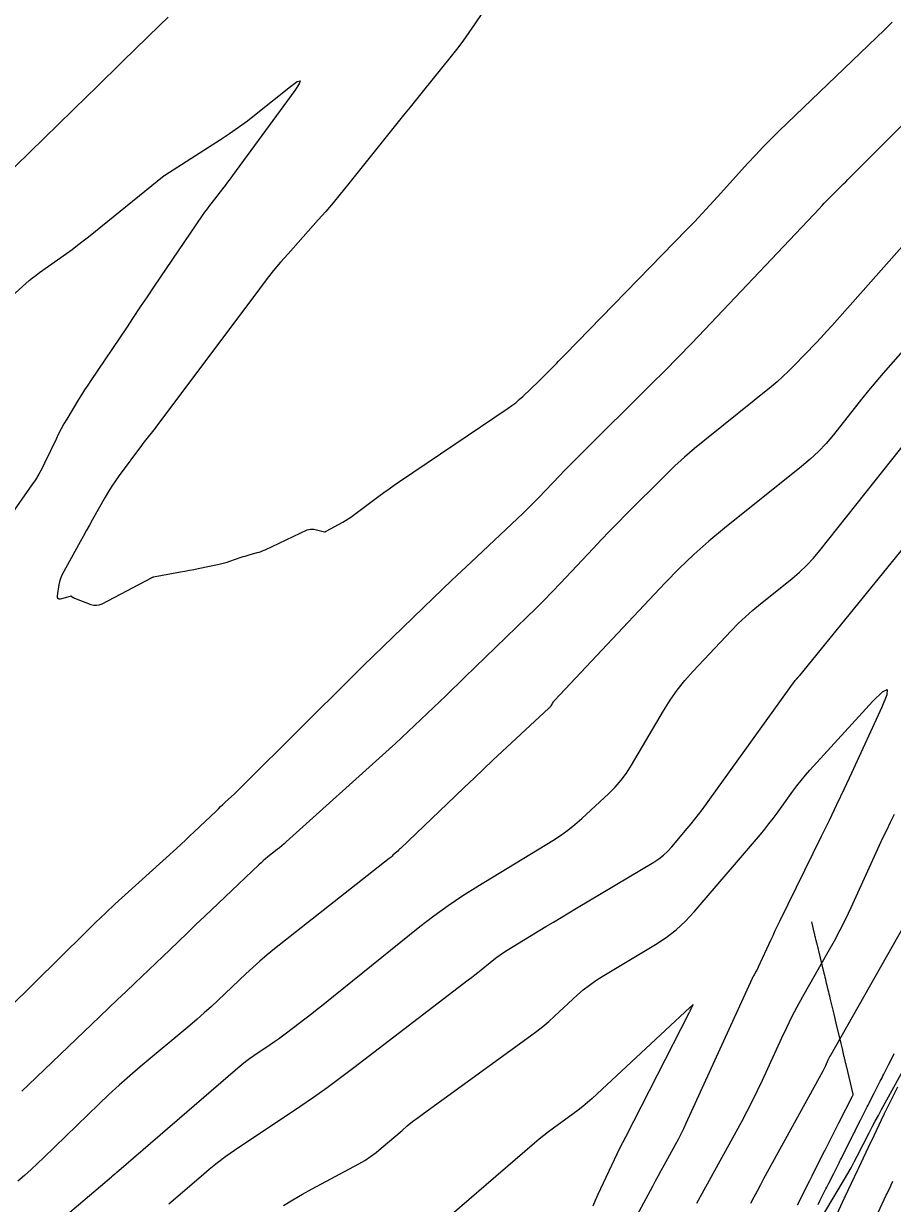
# Model space of a CAD drawing. Extents: x 1005228 to 1008882, y 1883389 to 1885754.
# Drawn here: x 1008294.8 to 1008437.2, y 1885054.7 to 1885248.1 of the extents above; entities that cross this region are included whole.
import ezdxf

# ---------------------------------------------------------------- set-up
doc = ezdxf.new("R2010")
doc.units = 0
for name, color, linetype in [('ATDIMS', 7, 'Continuous'), ('C-ANNO-NOTE', 7, 'Continuous'), ('S_BRIDGE', 7, 'Continuous'), ('TSOBSTACLE', 7, 'Continuous')]:
    doc.layers.add(name, color=color, linetype=linetype)

msp = doc.modelspace()

# ---------------------------------------------------------------- linework, layer by layer
at = {"layer": 'ATDIMS'}
msp.add_lwpolyline([(1008427.82, 1885052.3), (1008429.36, 1885055.59), (1008429.45, 1885055.77), (1008429.47, 1885055.81), (1008431.54, 1885060.2), (1008431.64, 1885060.44), (1008433.73, 1885064.86), (1008433.76, 1885064.92), (1008435.84, 1885069.33), (1008435.87, 1885069.4), (1008435.9, 1885069.47), (1008435.97, 1885069.61), (1008435.98, 1885069.65), (1008436, 1885069.68), (1008436.02, 1885069.72), (1008436.04, 1885069.75), (1008438.09, 1885073.82)], dxfattribs=at)
at = {"layer": 'C-ANNO-NOTE'}
for points in [[(1008375.76, 1885258.46), (1008368.77, 1885248.09), (1008367.79, 1885246.67), (1008366.78, 1885245.26), (1008365.74, 1885243.88), (1008364.67, 1885242.52), (1008360.32, 1885237.13), (1008359.24, 1885235.78), (1008358.16, 1885234.43), (1008357.07, 1885233.08), (1008355.99, 1885231.73), (1008347.88, 1885221.61), (1008346.7, 1885220.17), (1008345.51, 1885218.74), (1008344.31, 1885217.33), (1008343.08, 1885215.94), (1008338.14, 1885210.39), (1008336.92, 1885208.99), (1008335.73, 1885207.56), (1008334.57, 1885206.11), (1008333.44, 1885204.64), (1008316.78, 1885182.39), (1008316.56, 1885182.11), (1008316.34, 1885181.82), (1008316.13, 1885181.53), (1008315.9, 1885181.25), (1008315.02, 1885180.11), (1008314.8, 1885179.83), (1008314.58, 1885179.54), (1008314.36, 1885179.26), (1008314.15, 1885178.97), (1008310.48, 1885174.02), (1008309.87, 1885173.17), (1008309.28, 1885172.29), (1008308.72, 1885171.4), (1008308.19, 1885170.49), (1008306.11, 1885166.82), (1008305.59, 1885165.9), (1008305.08, 1885164.98), (1008304.57, 1885164.06), (1008304.06, 1885163.14), (1008301.13, 1885157.78), (1008300.95, 1885157.4), (1008300.8, 1885157.01), (1008300.68, 1885156.61), (1008300.6, 1885156.19), (1008300.32, 1885154.28), (1008300.32, 1885154.02), (1008300.4, 1885153.86), (1008300.57, 1885153.8), (1008300.83, 1885153.83), (1008302.49, 1885154.27), (1008302.55, 1885154.28), (1008302.61, 1885154.27), (1008302.67, 1885154.25), (1008302.72, 1885154.22), (1008302.91, 1885154.05), (1008302.96, 1885154.01), (1008303.02, 1885153.97), (1008303.07, 1885153.94), (1008303.13, 1885153.92), (1008305.83, 1885152.91), (1008306.3, 1885152.78), (1008306.76, 1885152.76), (1008307.21, 1885152.84), (1008307.66, 1885153.02), (1008315.74, 1885157.28), (1008315.76, 1885157.28), (1008315.77, 1885157.29), (1008315.79, 1885157.3), (1008315.8, 1885157.3), (1008315.86, 1885157.32), (1008315.88, 1885157.33), (1008315.89, 1885157.33), (1008315.91, 1885157.34), (1008315.92, 1885157.35), (1008316.01, 1885157.39), (1008316.02, 1885157.4), (1008316.04, 1885157.4), (1008316.06, 1885157.41), (1008316.08, 1885157.41), (1008320.52, 1885158.22), (1008321.25, 1885158.36), (1008321.97, 1885158.49), (1008322.69, 1885158.64), (1008323.41, 1885158.79), (1008326.87, 1885159.51), (1008327.3, 1885159.61), (1008327.73, 1885159.72), (1008328.16, 1885159.85), (1008328.58, 1885159.98), (1008330.45, 1885160.62), (1008330.78, 1885160.73), (1008331.1, 1885160.83), (1008331.43, 1885160.93), (1008331.76, 1885161.02), (1008333.09, 1885161.39), (1008333.42, 1885161.48), (1008333.74, 1885161.59), (1008334.06, 1885161.72), (1008334.38, 1885161.86), (1008341.25, 1885165.1), (1008341.53, 1885165.2), (1008341.81, 1885165.26), (1008342.09, 1885165.26), (1008342.39, 1885165.21), (1008344.09, 1885164.78), (1008344.12, 1885164.78), (1008344.14, 1885164.78), (1008344.17, 1885164.78), (1008344.2, 1885164.79), (1008344.3, 1885164.84), (1008344.32, 1885164.85), (1008344.35, 1885164.86), (1008344.37, 1885164.88), (1008344.4, 1885164.89), (1008347.11, 1885166.39), (1008347.57, 1885166.65), (1008348.01, 1885166.92), (1008348.45, 1885167.22), (1008348.88, 1885167.52), (1008353.02, 1885170.63), (1008353.86, 1885171.25), (1008354.7, 1885171.86), (1008355.55, 1885172.46), (1008356.41, 1885173.04), (1008374.2, 1885185.05), (1008374.83, 1885185.5), (1008375.45, 1885185.97), (1008376.04, 1885186.47), (1008376.61, 1885186.99), (1008379.25, 1885189.5), (1008379.62, 1885189.86), (1008379.98, 1885190.22), (1008380.35, 1885190.58), (1008380.71, 1885190.95), (1008382.14, 1885192.41), (1008382.49, 1885192.78), (1008382.85, 1885193.15), (1008383.21, 1885193.52), (1008383.56, 1885193.88), (1008403.47, 1885214.31), (1008404.76, 1885215.64), (1008406.03, 1885216.98), (1008407.29, 1885218.34), (1008408.53, 1885219.71), (1008413.48, 1885225.21), (1008414.73, 1885226.57), (1008416.01, 1885227.91), (1008417.31, 1885229.23), (1008418.63, 1885230.53), (1008435.9, 1885247.12), (1008436.54, 1885247.74), (1008437.17, 1885248.36)], [(1008318.47, 1885249.16), (1008317.07, 1885247.79), (1008311.07, 1885241.94), (1008309.6, 1885240.51), (1008308.14, 1885239.08), (1008306.67, 1885237.65), (1008305.2, 1885236.21), (1008291.14, 1885222.43)], [(1008288.03, 1885082.47), (1008305, 1885099.18), (1008306.59, 1885100.73), (1008308.2, 1885102.27), (1008309.82, 1885103.79), (1008311.46, 1885105.29), (1008319.87, 1885112.91), (1008320.6, 1885113.58), (1008321.33, 1885114.26), (1008322.06, 1885114.94), (1008322.78, 1885115.62), (1008326.34, 1885119.03), (1008326.72, 1885119.39), (1008327.09, 1885119.75), (1008327.47, 1885120.1), (1008327.84, 1885120.46), (1008329.35, 1885121.87), (1008329.73, 1885122.23), (1008330.1, 1885122.58), (1008330.47, 1885122.94), (1008330.84, 1885123.31), (1008348.89, 1885141.25), (1008350.48, 1885142.83), (1008352.09, 1885144.4), (1008353.69, 1885145.97), (1008355.3, 1885147.54), (1008361.91, 1885153.92), (1008363.45, 1885155.41), (1008365.01, 1885156.9), (1008366.56, 1885158.37), (1008368.13, 1885159.84), (1008375.73, 1885166.97), (1008376.62, 1885167.82), (1008377.5, 1885168.67), (1008378.36, 1885169.54), (1008379.22, 1885170.42), (1008382.61, 1885173.97), (1008383.46, 1885174.86), (1008384.32, 1885175.74), (1008385.18, 1885176.61), (1008386.05, 1885177.48), (1008397.68, 1885189), (1008399.9, 1885191.21), (1008402.1, 1885193.45), (1008404.29, 1885195.7), (1008406.45, 1885197.97), (1008425.29, 1885217.88), (1008425.38, 1885217.98), (1008425.47, 1885218.08), (1008425.57, 1885218.18), (1008425.66, 1885218.28), (1008426.02, 1885218.68), (1008426.11, 1885218.78), (1008426.2, 1885218.88), (1008426.3, 1885218.98), (1008426.39, 1885219.08), (1008428.42, 1885221.09), (1008428.79, 1885221.46), (1008429.16, 1885221.83), (1008429.53, 1885222.2), (1008429.9, 1885222.57), (1008448.74, 1885241.43)], [(1008292.91, 1885203.51), (1008295.19, 1885205.51), (1008295.73, 1885205.98), (1008296.28, 1885206.43), (1008296.85, 1885206.87), (1008297.43, 1885207.29), (1008301.82, 1885210.43), (1008302.74, 1885211.1), (1008303.65, 1885211.78), (1008304.55, 1885212.48), (1008305.44, 1885213.18), (1008317.83, 1885223.19), (1008317.85, 1885223.2), (1008317.87, 1885223.22), (1008317.88, 1885223.23), (1008317.88, 1885223.23), (1008317.89, 1885223.23), (1008317.9, 1885223.24), (1008317.92, 1885223.25), (1008317.93, 1885223.25), (1008317.93, 1885223.26), (1008317.94, 1885223.26), (1008317.95, 1885223.26), (1008327.05, 1885229.1), (1008328.55, 1885230.1), (1008330.03, 1885231.13), (1008331.48, 1885232.2), (1008332.9, 1885233.3), (1008338.54, 1885237.8), (1008339.64, 1885238.6), (1008340.13, 1885238.75), (1008339.99, 1885238.27), (1008339.24, 1885237.13), (1008329.05, 1885223.2), (1008328.65, 1885222.65), (1008328.23, 1885222.1), (1008327.82, 1885221.55), (1008327.39, 1885221.01), (1008325.7, 1885218.86), (1008325.28, 1885218.32), (1008324.87, 1885217.77), (1008324.47, 1885217.21), (1008324.08, 1885216.65), (1008316.22, 1885205.05), (1008315.07, 1885203.35), (1008313.93, 1885201.66), (1008312.78, 1885199.96), (1008311.64, 1885198.26), (1008305.83, 1885189.63), (1008305.31, 1885188.85), (1008304.8, 1885188.07), (1008304.31, 1885187.28), (1008303.82, 1885186.48), (1008301.89, 1885183.29), (1008301.41, 1885182.49), (1008300.96, 1885181.67), (1008300.53, 1885180.84), (1008300.12, 1885180.01), (1008298.25, 1885176.06), (1008297.79, 1885175.13), (1008297.29, 1885174.23), (1008296.75, 1885173.35), (1008296.17, 1885172.49), (1008288.79, 1885162.01)], [(1008449.67, 1885206.72), (1008436.88, 1885192.2), (1008435.66, 1885190.8), (1008434.46, 1885189.39), (1008433.28, 1885187.96), (1008432.12, 1885186.52), (1008427.51, 1885180.72), (1008426.32, 1885179.3), (1008425.06, 1885177.96), (1008423.72, 1885176.69), (1008422.31, 1885175.5), (1008409.67, 1885165.38), (1008407.12, 1885163.27), (1008404.65, 1885161.07), (1008402.26, 1885158.78), (1008399.95, 1885156.41), (1008381.8, 1885137.15), (1008381.71, 1885137.05), (1008381.63, 1885136.95), (1008381.56, 1885136.85), (1008381.49, 1885136.73), (1008381.22, 1885136.28), (1008381.15, 1885136.17), (1008381.07, 1885136.07), (1008380.99, 1885135.97), (1008380.89, 1885135.88), (1008371.73, 1885127.34), (1008370.17, 1885125.89), (1008368.62, 1885124.43), (1008367.07, 1885122.96), (1008365.53, 1885121.49), (1008356.58, 1885112.9), (1008356.43, 1885112.76), (1008356.27, 1885112.61), (1008356.12, 1885112.47), (1008355.97, 1885112.33), (1008355.34, 1885111.77), (1008355.19, 1885111.63), (1008355.03, 1885111.49), (1008354.87, 1885111.36), (1008354.7, 1885111.23), (1008335.93, 1885096.42), (1008334.72, 1885095.44), (1008333.53, 1885094.44), (1008332.37, 1885093.4), (1008331.23, 1885092.34), (1008326.71, 1885088.04), (1008325.58, 1885086.98), (1008324.42, 1885085.93), (1008323.25, 1885084.9), (1008322.06, 1885083.89), (1008313.93, 1885077.09), (1008312.19, 1885075.61), (1008310.48, 1885074.1), (1008308.79, 1885072.55), (1008307.14, 1885070.97), (1008298.13, 1885062.21), (1008297.09, 1885061.22), (1008296.04, 1885060.24), (1008294.96, 1885059.29), (1008293.87, 1885058.35)], [(1008287.52, 1885040.68), (1008309.22, 1885059.07), (1008309.24, 1885059.09), (1008309.26, 1885059.1), (1008309.28, 1885059.12), (1008309.29, 1885059.14), (1008309.36, 1885059.2), (1008309.38, 1885059.22), (1008309.4, 1885059.23), (1008309.41, 1885059.25), (1008309.43, 1885059.27), (1008309.77, 1885059.55), (1008309.84, 1885059.6), (1008309.9, 1885059.66), (1008309.96, 1885059.71), (1008310.03, 1885059.77), (1008329.92, 1885076.95), (1008330.55, 1885077.48), (1008331.19, 1885077.98), (1008331.84, 1885078.47), (1008332.51, 1885078.93), (1008335.23, 1885080.76), (1008335.9, 1885081.22), (1008336.57, 1885081.69), (1008337.23, 1885082.18), (1008337.88, 1885082.67), (1008342.02, 1885085.84), (1008342.92, 1885086.54), (1008343.82, 1885087.24), (1008344.71, 1885087.95), (1008345.6, 1885088.66), (1008359.76, 1885100.08), (1008362.05, 1885101.86), (1008364.39, 1885103.56), (1008366.78, 1885105.18), (1008369.23, 1885106.72), (1008381.53, 1885114.19), (1008382.79, 1885115), (1008384, 1885115.87), (1008385.17, 1885116.8), (1008386.29, 1885117.8), (1008390.69, 1885121.89), (1008391.74, 1885122.94), (1008392.72, 1885124.07), (1008393.6, 1885125.26), (1008394.41, 1885126.52), (1008399.65, 1885135.44), (1008400.74, 1885137.18), (1008401.92, 1885138.85), (1008403.19, 1885140.45), (1008404.56, 1885141.98), (1008410.78, 1885148.59), (1008411.93, 1885149.76), (1008413.11, 1885150.89), (1008414.33, 1885151.97), (1008415.59, 1885153.02), (1008420.7, 1885157.11), (1008421.94, 1885158.17), (1008423.12, 1885159.29), (1008424.24, 1885160.47), (1008425.29, 1885161.72), (1008445.96, 1885187.73)], [(1008318.62, 1885054.65), (1008323.88, 1885059.19), (1008325.21, 1885060.31), (1008326.57, 1885061.38), (1008327.96, 1885062.42), (1008329.39, 1885063.41), (1008340.07, 1885070.6), (1008342.31, 1885072.14), (1008344.54, 1885073.71), (1008346.74, 1885075.32), (1008348.91, 1885076.96), (1008367.68, 1885091.35), (1008368.21, 1885091.76), (1008368.73, 1885092.17), (1008369.26, 1885092.58), (1008369.78, 1885093), (1008371.85, 1885094.67), (1008372.38, 1885095.08), (1008372.92, 1885095.47), (1008373.47, 1885095.85), (1008374.03, 1885096.2), (1008380.4, 1885100.07), (1008381.65, 1885100.83), (1008382.9, 1885101.58), (1008384.16, 1885102.34), (1008385.41, 1885103.09), (1008398.08, 1885110.67), (1008398.89, 1885111.21), (1008399.66, 1885111.8), (1008400.37, 1885112.46), (1008401.04, 1885113.17), (1008403.58, 1885116.15), (1008404.21, 1885116.91), (1008404.83, 1885117.67), (1008405.42, 1885118.45), (1008406.01, 1885119.24), (1008421.26, 1885140.4), (1008421.31, 1885140.48), (1008421.37, 1885140.55), (1008421.43, 1885140.62), (1008421.5, 1885140.69), (1008421.75, 1885140.98), (1008421.82, 1885141.05), (1008421.88, 1885141.12), (1008421.94, 1885141.19), (1008422, 1885141.26), (1008452.17, 1885178.35)], [(1008337.37, 1885054.37), (1008338.93, 1885055.3), (1008340.51, 1885056.2), (1008342.11, 1885057.08), (1008349.75, 1885061.21), (1008350.72, 1885061.76), (1008351.66, 1885062.37), (1008352.56, 1885063.03), (1008353.43, 1885063.74), (1008356.83, 1885066.68), (1008357.69, 1885067.4), (1008358.56, 1885068.11), (1008359.45, 1885068.8), (1008360.35, 1885069.46), (1008377.9, 1885082.16), (1008378.92, 1885082.93), (1008379.92, 1885083.72), (1008380.89, 1885084.54), (1008381.83, 1885085.4), (1008385.57, 1885088.87), (1008386.53, 1885089.71), (1008387.52, 1885090.5), (1008388.56, 1885091.24), (1008389.63, 1885091.92), (1008398.34, 1885097.13), (1008400.1, 1885098.28), (1008401.75, 1885099.57), (1008403.29, 1885100.98), (1008404.72, 1885102.52), (1008415.55, 1885115.2), (1008416.27, 1885116.05), (1008416.96, 1885116.91), (1008417.64, 1885117.79), (1008418.29, 1885118.68), (1008420.89, 1885122.28), (1008421.55, 1885123.17), (1008422.24, 1885124.04), (1008422.95, 1885124.89), (1008423.68, 1885125.72), (1008433.99, 1885137.03), (1008435.56, 1885138.59), (1008436.33, 1885138.94), (1008436.3, 1885138.1), (1008435.48, 1885136.05), (1008430.49, 1885125.25), (1008429.28, 1885122.64), (1008428.05, 1885120.04), (1008426.8, 1885117.45), (1008425.54, 1885114.86), (1008418.7, 1885100.93), (1008418.32, 1885100.15), (1008417.94, 1885099.37), (1008417.58, 1885098.59), (1008417.21, 1885097.81), (1008415.19, 1885093.41), (1008415.12, 1885093.25), (1008415.04, 1885093.09), (1008414.96, 1885092.94), (1008414.87, 1885092.78), (1008414.53, 1885092.17), (1008414.44, 1885092.02), (1008414.36, 1885091.87), (1008414.28, 1885091.71), (1008414.21, 1885091.55), (1008403.34, 1885067.79), (1008402.93, 1885066.91), (1008402.5, 1885066.03), (1008402.06, 1885065.17), (1008401.6, 1885064.31), (1008399.73, 1885060.9), (1008399.26, 1885060.05), (1008398.8, 1885059.2), (1008398.33, 1885058.34), (1008397.87, 1885057.49), (1008393.44, 1885049.25)], [(1008437.5, 1885118.44), (1008436.84, 1885117.16), (1008436.2, 1885115.86), (1008435.59, 1885114.56), (1008430.35, 1885103.15), (1008429.48, 1885101.3), (1008428.57, 1885099.48), (1008427.62, 1885097.67), (1008426.63, 1885095.89), (1008422.47, 1885088.55), (1008421.55, 1885086.89), (1008420.67, 1885085.21), (1008419.82, 1885083.51), (1008419.01, 1885081.79), (1008415.85, 1885074.87), (1008415.04, 1885073.15), (1008414.2, 1885071.44), (1008413.34, 1885069.75), (1008412.44, 1885068.08), (1008405.1, 1885054.69)], [(1008441.74, 1885104.89), (1008427.08, 1885079.06), (1008426.96, 1885078.84), (1008426.84, 1885078.62), (1008426.73, 1885078.4), (1008426.62, 1885078.17), (1008426.21, 1885077.26), (1008426.1, 1885077.04), (1008425.99, 1885076.81), (1008425.88, 1885076.59), (1008425.76, 1885076.37), (1008416.09, 1885058.74), (1008415.55, 1885057.73), (1008415.01, 1885056.72), (1008414.47, 1885055.71), (1008413.94, 1885054.69)], [(1008417.64, 1885039.06), (1008429.35, 1885058.69), (1008429.89, 1885059.62), (1008430.42, 1885060.55), (1008430.93, 1885061.5), (1008431.43, 1885062.45), (1008433.4, 1885066.28), (1008433.89, 1885067.23), (1008434.39, 1885068.18), (1008434.9, 1885069.13), (1008435.42, 1885070.07), (1008444.07, 1885085.81)]]:
    msp.add_lwpolyline(points, dxfattribs=at)
at = {"layer": 'S_BRIDGE'}
for points in [[(1008441.73, 1885214.9), (1008428.11, 1885199.53), (1008427.25, 1885198.57), (1008426.39, 1885197.62), (1008425.51, 1885196.68), (1008424.63, 1885195.75), (1008421.09, 1885192.04), (1008420.18, 1885191.12), (1008419.25, 1885190.24), (1008418.3, 1885189.39), (1008417.31, 1885188.57), (1008406.43, 1885179.85), (1008404.76, 1885178.48), (1008403.13, 1885177.06), (1008401.54, 1885175.6), (1008399.99, 1885174.09), (1008393.57, 1885167.68), (1008392.19, 1885166.29), (1008390.83, 1885164.9), (1008389.47, 1885163.49), (1008388.13, 1885162.07), (1008382.79, 1885156.36), (1008381.44, 1885154.94), (1008380.08, 1885153.54), (1008378.7, 1885152.16), (1008377.3, 1885150.79), (1008367.12, 1885140.95), (1008366.09, 1885139.96), (1008365.06, 1885138.97), (1008364.03, 1885137.98), (1008363, 1885136.99), (1008358.88, 1885133.04), (1008357.85, 1885132.05), (1008356.81, 1885131.07), (1008355.76, 1885130.11), (1008354.7, 1885129.15), (1008337.85, 1885113.96), (1008337.48, 1885113.63), (1008337.12, 1885113.32), (1008336.74, 1885113.01), (1008336.36, 1885112.7), (1008334.84, 1885111.5), (1008334.46, 1885111.19), (1008334.09, 1885110.88), (1008333.73, 1885110.56), (1008333.37, 1885110.23), (1008324.49, 1885101.77), (1008323.05, 1885100.4), (1008321.62, 1885099.03), (1008320.18, 1885097.66), (1008318.75, 1885096.29), (1008313.02, 1885090.81), (1008311.59, 1885089.44), (1008310.16, 1885088.07), (1008308.72, 1885086.7), (1008307.29, 1885085.33), (1008295.58, 1885074.14), (1008294.49, 1885073.1)], [(1008388.13, 1885054.29), (1008388.55, 1885055.25), (1008388.97, 1885056.2), (1008389.41, 1885057.15), (1008389.85, 1885058.1), (1008391.64, 1885061.88), (1008392.09, 1885062.82), (1008392.54, 1885063.76), (1008393.01, 1885064.7), (1008393.48, 1885065.63), (1008403.88, 1885085.96), (1008403.93, 1885086.05), (1008403.97, 1885086.14), (1008404.02, 1885086.23), (1008404.06, 1885086.32), (1008404.26, 1885086.73), (1008404.29, 1885086.79), (1008404.32, 1885086.86), (1008404.36, 1885086.92), (1008404.39, 1885086.99), (1008404.51, 1885087.25), (1008404.53, 1885087.3), (1008404.54, 1885087.32), (1008404.52, 1885087.31), (1008404.48, 1885087.27), (1008404.22, 1885086.96), (1008404.2, 1885086.95), (1008404.18, 1885086.93), (1008404.17, 1885086.92), (1008404.15, 1885086.9), (1008404.07, 1885086.86), (1008404.05, 1885086.84), (1008404.03, 1885086.83), (1008404.01, 1885086.82), (1008403.99, 1885086.8), (1008387.97, 1885071.92), (1008387.23, 1885071.25), (1008386.47, 1885070.61), (1008385.69, 1885069.99), (1008384.89, 1885069.39), (1008381.65, 1885067.04), (1008380.84, 1885066.45), (1008380.05, 1885065.84), (1008379.28, 1885065.21), (1008378.51, 1885064.56), (1008359.89, 1885048.49)]]:
    msp.add_lwpolyline(points, dxfattribs=at)
at = {"layer": 'TSOBSTACLE'}
for points in [[(1008423.95, 1885100.84), (1008424.39, 1885098.93), (1008424.42, 1885098.82), (1008424.44, 1885098.7), (1008424.5, 1885098.48), (1008424.51, 1885098.42), (1008424.52, 1885098.37), (1008424.54, 1885098.31), (1008424.55, 1885098.26), (1008424.66, 1885097.82), (1008424.68, 1885097.73), (1008424.7, 1885097.64), (1008424.72, 1885097.55), (1008424.74, 1885097.46), (1008425.96, 1885092.47), (1008426.04, 1885092.13), (1008426.12, 1885091.79), (1008426.21, 1885091.44), (1008426.29, 1885091.1), (1008426.62, 1885089.74), (1008426.7, 1885089.39), (1008426.78, 1885089.05), (1008426.87, 1885088.71), (1008426.95, 1885088.37), (1008427.47, 1885086.18), (1008427.59, 1885085.7), (1008427.7, 1885085.22), (1008427.82, 1885084.74), (1008427.93, 1885084.26), (1008428.73, 1885080.93), (1008428.78, 1885080.7), (1008428.83, 1885080.48), (1008428.89, 1885080.25), (1008428.94, 1885080.03), (1008429.19, 1885078.96), (1008429.23, 1885078.81), (1008429.26, 1885078.67), (1008429.3, 1885078.53), (1008429.33, 1885078.39), (1008429.46, 1885077.81), (1008429.5, 1885077.67), (1008429.53, 1885077.53), (1008429.57, 1885077.39), (1008429.6, 1885077.24), (1008430.7, 1885072.6), (1008430.71, 1885072.57), (1008430.71, 1885072.53), (1008430.7, 1885072.5), (1008430.69, 1885072.46), (1008430.58, 1885072.25), (1008428.36, 1885067.85), (1008428.31, 1885067.75), (1008426.16, 1885063.49), (1008426.05, 1885063.26), (1008426.03, 1885063.24), (1008423.97, 1885059.15), (1008423.82, 1885058.84), (1008423.76, 1885058.73), (1008423.6, 1885058.41), (1008421.6, 1885054.43)], [(1008425.01, 1885054.54), (1008425.36, 1885055.25), (1008426.13, 1885056.76), (1008426.28, 1885057.07), (1008426.44, 1885057.39), (1008426.6, 1885057.7), (1008426.76, 1885058.01), (1008427.57, 1885059.63), (1008427.95, 1885060.38), (1008428.45, 1885061.37), (1008428.58, 1885061.62), (1008428.7, 1885061.87), (1008428.83, 1885062.12), (1008428.95, 1885062.37), (1008429.78, 1885064), (1008430.17, 1885064.79), (1008430.7, 1885065.83), (1008430.83, 1885066.09), (1008430.96, 1885066.35), (1008431.09, 1885066.61), (1008431.22, 1885066.87), (1008431.98, 1885068.37), (1008432.26, 1885068.92), (1008432.95, 1885070.29), (1008433.08, 1885070.56), (1008433.22, 1885070.83), (1008433.36, 1885071.11), (1008433.5, 1885071.38), (1008434.19, 1885072.75), (1008434.47, 1885073.3), (1008435.2, 1885074.74), (1008435.34, 1885075.03), (1008435.49, 1885075.31), (1008435.63, 1885075.6), (1008435.77, 1885075.88), (1008436.56, 1885077.44), (1008436.96, 1885078.22), (1008437.49, 1885079.27)], [(1008434.87, 1885053.23), (1008436.19, 1885056.03), (1008436.33, 1885056.32), (1008436.46, 1885056.6), (1008436.81, 1885057.33), (1008437, 1885057.75), (1008437.27, 1885058.32)]]:
    msp.add_lwpolyline(points, dxfattribs=at)

doc.saveas('drawing.dxf')
